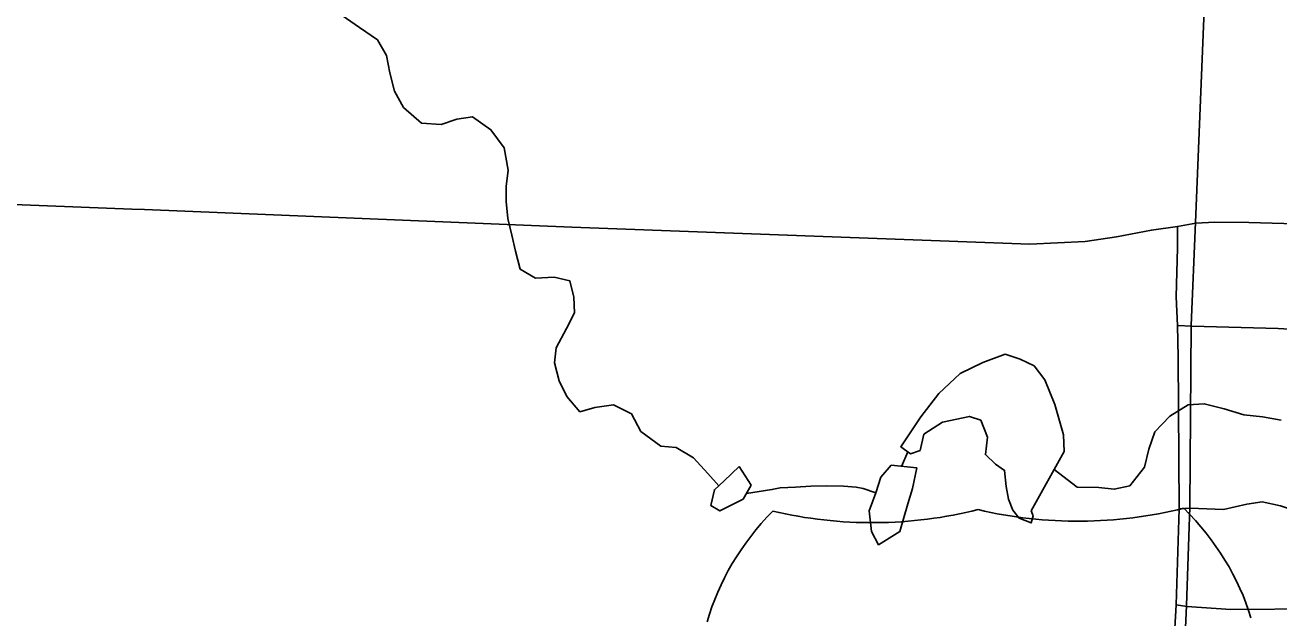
# Model space of a CAD drawing. Extents: x 114843 to 284848, y 317643 to 566895.
# Drawn here: x 190327 to 194506, y 441944 to 443918 of the extents above; entities that cross this region are included whole.
import ezdxf

# ---------------------------------------------------------------- set-up
doc = ezdxf.new("R2010")
doc.units = 0
for name, color, linetype in [('GM_X_City_Street', 7, 'Continuous'), ('GM_X_County_Road', 7, 'Continuous'), ('GM_X_Interstate_Shield', 7, 'Continuous'), ('GM_X_Minor_Lake', 7, 'Continuous'), ('GM_X_Minor_River', 7, 'Continuous'), ('GM_X_Township', 7, 'Continuous')]:
    doc.layers.add(name, color=color, linetype=linetype)

msp = doc.modelspace()

# ---------------------------------------------------------------- linework, layer by layer
at = {"layer": 'GM_X_City_Street'}
for points in [[(194168.8, 442917), (194215.7, 442915.6), (194504.4, 442907.1), (194732.1, 442894.3), (194959.8, 442878.7), (195106.9, 442859.5), (195196.4, 442834.2), (195278.7, 442804.6), (195339.4, 442777.7), (195392.9, 442743.4), (195432, 442725), (195473.8, 442719.5), (195499.7, 442722.6), (195840.3, 442831), (195912.1, 442863.9), (195936.4, 442886.4), (195953.5, 442915.4), (195965.6, 442943.6), (195971.7, 442993.3), (195985.1, 443192.3)], [(194174.1, 442307.1), (194210.9, 442309.1), (194321.2, 442304.6), (194399.9, 442322.7), (194450.7, 442330), (194512, 442316.5), (194568.2, 442297.6), (194641.8, 442294.6), (194767.8, 442304.3), (194916.7, 442305.4), (195039.4, 442288.8), (195092.4, 442275.9), (195174.6, 442239), (195201.1, 442198.9), (195206.7, 442159.6)], [(194164.2, 441986.5), (194199.2, 441981.5), (194346.4, 441972), (194638.9, 441974.1), (194882.2, 441986.4), (194989, 441992.4), (195065.9, 442008.7), (195118.2, 442047.6), (195163.4, 442093.5), (195187.7, 442121.7), (195206.7, 442159.6)]]:
    msp.add_lwpolyline(points, dxfattribs=at)
at = {"layer": 'GM_X_County_Road'}
for points in [[(187505.2, 443424.1), (188405.9, 443391.5), (189219.6, 443362.1), (190682.5, 443305.2)], [(190682.5, 443305.2), (190724.9, 443303.6), (192148.9, 443244.7), (193675.6, 443188.7), (193860.3, 443197.2), (193964.9, 443212.7), (194081.3, 443235.1), (194168.6, 443246.8)], [(194168.6, 443246.8), (194229.6, 443257.7), (194292.6, 443261.2), (194405.8, 443260.8), (194562, 443255.8), (194908.8, 443243.6), (195244.6, 443226.3), (195653.7, 443212.3), (195819.6, 443201.6), (195825, 443201.3)], [(194114.8, 441040.4), (194118.8, 441196), (194118.5, 441273.4), (194139.5, 441564.2), (194143.9, 441638.7), (194164.2, 441986.5), (194174.1, 442307.1), (194170.9, 442812), (194168.8, 442917), (194164.1, 443012.7), (194168.3, 443176.2), (194168.6, 443246.8)]]:
    msp.add_lwpolyline(points, dxfattribs=at)
at = {"layer": 'GM_X_Interstate_Shield'}
for centre, ratio, start_param, end_param in [((193742.7, 441724.4), 0.8, 2.47259, 2.911027), ((193155.3, 443198.3), 0.800001, 4.415841, 5.008936), ((193840.2, 443203.2), 0.800001, 4.415841, 5.008936), ((193274, 441721), 0.8, 0.230566, 0.669003)]:
    msp.add_ellipse(centre, major_axis=(1171.9, 8.5), ratio=ratio, start_param=start_param, end_param=end_param, dxfattribs=at)
at = {"layer": 'GM_X_Minor_Lake'}
for points in [[(193790.4, 442497.6), (193788.7, 442553.7), (193759.3, 442654.3), (193725.8, 442736.8), (193690.1, 442783.2), (193644.2, 442805.6), (193594.2, 442822), (193520, 442794.5), (193443.8, 442757), (193373.3, 442691.3), (193312.8, 442613.5), (193272.4, 442553.7), (193246.1, 442513.7), (193278, 442489.4), (193310.1, 442501.2), (193322.4, 442555.3), (193384.7, 442594.9), (193474.9, 442614.3), (193512.8, 442602), (193534.5, 442545.6), (193528.1, 442487.5), (193562, 442455.2), (193591.9, 442434.9), (193597.5, 442380.7), (193605.3, 442338.5), (193619.1, 442302.3), (193640.9, 442276.1), (193680.8, 442259.7), (193687, 442283.7), (193681.1, 442299.8)], [(193681.1, 442299.8), (193790.4, 442497.6)], [(192707.4, 442447.7), (192657.1, 442399.9), (192624.9, 442370.1), (192612.5, 442318), (192642.4, 442299.7), (192720.7, 442339.2), (192747, 442385.2)], [(192747, 442385.2), (192707.4, 442447.7)], [(193213.7, 442451.8), (193179.5, 442411.9), (193163.1, 442359.9), (193140.7, 442299.9), (193148.3, 442231.7), (193172.1, 442187.4), (193242.4, 442230.9), (193269, 442323), (193285.3, 442375), (193299.7, 442443.1)], [(193299.7, 442443.1), (193213.7, 442451.8)]]:
    msp.add_lwpolyline(points, dxfattribs=at)
at = {"layer": 'GM_X_Minor_River'}
for points in [[(191383.9, 443950.2), (191441.6, 443909.6), (191501.4, 443869.1), (191531.1, 443816.7), (191542.8, 443758.4), (191558.4, 443698.1), (191588.1, 443643.7), (191647.8, 443591.1), (191713.8, 443586.6), (191765.9, 443604.2), (191818, 443611.9), (191879.8, 443569.3), (191923.5, 443508.8), (191937, 443434.4), (191930.7, 443380.3), (191930.4, 443330.2), (191936, 443274), (191949.7, 443217.7), (191961.4, 443165.5), (191977, 443105.2), (192028.8, 443074.7), (192090.9, 443078.2), (192142.8, 443065.8), (192156.5, 443011.5), (192158.2, 442959.3), (192131.9, 442907.4), (192097.5, 442843.5), (192091.1, 442793.4), (192106.8, 442733.1), (192132.5, 442680.7), (192176.2, 442630.2), (192226.3, 442643.9), (192288.4, 442653.5), (192348.2, 442622.9), (192379.9, 442564.5), (192445.6, 442515.8), (192497.6, 442511.4), (192555.5, 442476.9), (192603.2, 442424.4), (192639.5, 442383.6)], [(193757.2, 442437.6), (193833.7, 442378.9), (193905.7, 442378.3), (193957.7, 442371.9), (194009.8, 442383.6), (194058.2, 442445.4), (194072.6, 442505.4), (194093, 442563.5), (194143.3, 442615.2), (194203.6, 442652.9), (194257.6, 442656.5), (194323.6, 442639.9), (194389.5, 442619.4), (194451.5, 442612.9), (194513.5, 442602.4)], [(193248.9, 442448.3), (193269.1, 442496.2)], [(192731.3, 442357.6), (192816.5, 442370.9), (192844, 442376.9), (192894.9, 442378.8), (192945.8, 442382), (192999.6, 442383.9), (193054.8, 442382.8), (193097, 442378.8), (193120.3, 442374.6), (193163.2, 442360.1)]]:
    msp.add_lwpolyline(points, dxfattribs=at)
at = {"layer": 'GM_X_Township'}
for points in [[(189135.1, 451027), (194498.6, 450788.7), (194534.6, 450787.1), (194511.8, 450224.5), (194504.2, 450039), (194486.3, 449598.1), (194482.2, 449497.8), (194461.8, 448996.2), (194403.7, 447568.9), (194389.7, 447224.2), (194373.4, 446823), (194359.2, 446473.8), (194345.2, 446123.5), (194329.3, 445740), (194228.4, 443260.6), (194214.5, 442918.4), (194209.7, 442311.9), (194198, 441984.3), (194183.2, 441641.9), (194180, 441569.9), (194144.4, 441195.1), (194133, 439726.4), (194024.7, 438253), (194028.9, 437615.8)], [(194028.9, 437615.8), (194024.7, 438253), (194133, 439726.4), (194144.4, 441195.1), (194180, 441569.9), (194183.2, 441641.9), (194198, 441984.3), (194209.7, 442311.9), (194214.5, 442918.4), (194228.4, 443260.6), (194329.3, 445740), (194345.2, 446123.5), (194359.2, 446473.8), (194373.4, 446823), (194389.7, 447224.2), (194403.7, 447568.9), (194461.8, 448996.2), (194482.2, 449497.8)]]:
    msp.add_lwpolyline(points, dxfattribs=at)

doc.saveas('drawing.dxf')
